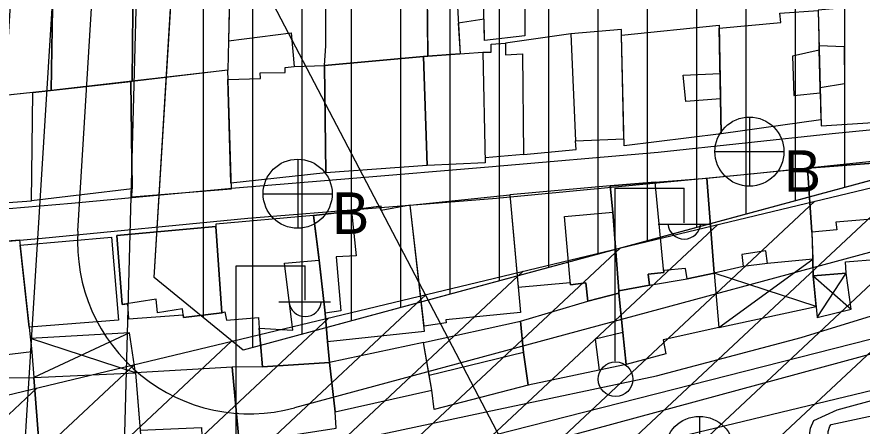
# Model space of a CAD drawing. Extents: x 417997 to 421451, y 4451742 to 4455216.
# Drawn here: x 420278.5 to 420364.1, y 4452806.2 to 4452847.6 of the extents above; entities that cross this region are included whole.
import ezdxf

# ---------------------------------------------------------------- set-up
doc = ezdxf.new("R2010")
doc.units = 0
for name, color, linetype in [('ADAKENARI', 7, 'Continuous'), ('B_Mesken', 7, 'Continuous'), ('B_Sundurma', 7, 'Continuous'), ('B_Teras', 7, 'Continuous'), ('Hat_ENH', 7, 'Continuous'), ('KALDIRIM', 7, 'Continuous'), ('PL_KON_MEV_450', 7, 'Continuous'), ('S_Elektrik_Diregi', 7, 'Continuous'), ('S_Rogar_Kapagi_Buski', 7, 'Continuous'), ('Sinir_Duvar_tek_tarafa_ait', 7, 'Continuous'), ('SN_3_DERECE_KAYNAK_KORUMA', 7, 'Continuous'), ('SN_KENTSEL_DONUSUM', 7, 'Continuous'), ('TA_ENH_154', 7, 'Continuous'), ('TA_ENH_KORUMA', 7, 'Continuous'), ('TA_ENH_TARAMA', 7, 'Continuous'), ('TR_YUKSEKYOGUNKONUT', 7, 'Continuous'), ('Yol_Sose', 7, 'Continuous')]:
    doc.layers.add(name, color=color, linetype=linetype)

msp = doc.modelspace()

# ---------------------------------------------------------------- linework, layer by layer
at = {"layer": 'ADAKENARI'}
for p, q in [((420292.38, 4452821.224), (420299.891, 4452943.253)), ((420292.38, 4452821.224), (420299.891, 4452943.253)), ((420536.537, 4452877.465), (420301.418, 4452813.854)), ((420536.537, 4452877.465), (420301.418, 4452813.854)), ((420301.418, 4452813.854), (420292.38, 4452821.224)), ((420301.418, 4452813.854), (420292.38, 4452821.224))]:
    msp.add_line(p, q, dxfattribs=at)
at = {"layer": 'B_Mesken'}
for points in [[(420319.998, 4452855.658), (420326.936, 4452856.45), (420329.985, 4452856.663), (420329.934, 4452845.704), (420325.873, 4452845.222), (420325.819, 4452847.386), (420323.208, 4452846.975), (420323.382, 4452843.87), (420320.113, 4452843.628), (420320.04, 4452851.294)], [(420309.768, 4452855.001), (420319.993, 4452856.155), (420320.113, 4452843.628), (420319.68, 4452843.614), (420309.644, 4452842.699), (420309.782, 4452844.673)], [(420309.768, 4452855.001), (420300.111, 4452853.725), (420299.921, 4452845.187), (420306.268, 4452846.003), (420306.584, 4452842.6), (420309.644, 4452842.699), (420309.782, 4452844.673)], [(420290.252, 4452851.879), (420300.098, 4452853.163), (420299.921, 4452845.187), (420299.845, 4452842.226), (420290.171, 4452841.091)], [(420282.11, 4452850.665), (420290.252, 4452851.879), (420290.171, 4452841.091), (420281.949, 4452840.157)], [(420274.707, 4452850.568), (420282.11, 4452850.665), (420281.949, 4452840.157), (420280.094, 4452839.946), (420269.599, 4452838.853)], [(420367.569, 4452848.996), (420359.684, 4452848.313), (420359.974, 4452836.584), (420367.869, 4452837.082)], [(420349.653, 4452846.464), (420355.885, 4452847.052), (420355.786, 4452848.006), (420359.685, 4452848.273), (420359.959, 4452837.172), (420349.829, 4452835.78)], [(420349.647, 4452846.788), (420349.829, 4452835.78), (420340.002, 4452834.567), (420339.731, 4452845.772)], [(420339.741, 4452846.351), (420334.609, 4452845.887), (420327.998, 4452844.951), (420328.004, 4452843.763), (420329.709, 4452843.885), (420329.817, 4452833.686), (420335.146, 4452834.171), (420335.098, 4452835.072), (420339.985, 4452835.28), (420339.731, 4452845.772)], [(420329.817, 4452833.686), (420325.928, 4452833.351), (420325.939, 4452832.837), (420320.055, 4452832.569), (420319.68, 4452843.614), (420320.113, 4452843.628), (420325.682, 4452844.041), (420326.525, 4452844.036), (420326.543, 4452844.857), (420327.998, 4452844.951), (420328.004, 4452843.763), (420329.709, 4452843.885)], [(420319.68, 4452843.614), (420320.055, 4452832.569), (420309.773, 4452831.818), (420309.644, 4452842.699)], [(420299.847, 4452841.276), (420303.148, 4452841.364), (420303.137, 4452841.965), (420305.659, 4452841.974), (420305.653, 4452842.495), (420306.584, 4452842.6), (420309.644, 4452842.699), (420309.773, 4452831.818), (420300.16, 4452830.782)], [(420290.027, 4452841.074), (420290.171, 4452841.091), (420299.817, 4452842.263), (420300.178, 4452830.162), (420290.141, 4452829.362), (420290.174, 4452830.208)], [(420290.027, 4452841.074), (420290.174, 4452830.208), (420279.947, 4452828.993), (420280.094, 4452839.946)], [(420264.967, 4452832.171), (420265.621, 4452827.981), (420279.947, 4452828.993), (420280.094, 4452839.946), (420268.251, 4452838.712), (420266.74, 4452835.648)], [(420359.12, 4452823.084), (420354.556, 4452822.638), (420354.373, 4452823.934), (420351.941, 4452823.561), (420352.09, 4452822.342), (420349.122, 4452821.651), (420348.38, 4452831.277), (420358.594, 4452832.298), (420359.05, 4452825.801)], [(420359.05, 4452825.801), (420359.164, 4452821.377), (420362.508, 4452821.665), (420362.46, 4452822.797), (420369.117, 4452823.362), (420368.8, 4452827.44), (420368.364, 4452833.028), (420358.594, 4452832.298)], [(420338.596, 4452830.509), (420328.442, 4452829.6), (420329.27, 4452820.225), (420334.56, 4452820.726), (420334.581, 4452820.487), (420336.135, 4452820.665), (420336.336, 4452818.824), (420339.477, 4452819.63), (420339.459, 4452819.867), (420338.864, 4452827.836)], [(420338.596, 4452830.509), (420343.146, 4452830.876), (420348.38, 4452831.277), (420349.122, 4452821.651), (420346.4, 4452821.085), (420346.24, 4452822.133), (420344.026, 4452821.929), (420344.048, 4452821.71), (420342.448, 4452821.547), (420342.6, 4452820.44), (420339.459, 4452819.867), (420338.864, 4452827.836)], [(420318.317, 4452828.529), (420328.442, 4452829.6), (420329.496, 4452817.666), (420321.933, 4452816.946), (420321.99, 4452816.625), (420319.736, 4452816.284)], [(420309.721, 4452817.606), (420309.946, 4452814.732), (420319.793, 4452815.792), (420318.317, 4452828.529), (420315.388, 4452828.005), (420315.378, 4452828.428), (420312.076, 4452828.009), (420312.105, 4452827.893), (420308.541, 4452827.505), (420309.039, 4452823.554)], [(420308.541, 4452827.505), (420298.631, 4452826.623), (420298.646, 4452826.385), (420299.233, 4452817.642), (420299.551, 4452817.757), (420299.715, 4452816.91), (420302.963, 4452817.152), (420303.04, 4452816.075), (420303.357, 4452812.18), (420310.143, 4452812.611), (420309.946, 4452814.732), (420309.721, 4452817.606), (420309.107, 4452822.965)], [(420289.676, 4452818.56), (420289.798, 4452817.042), (420295.33, 4452817.433), (420295.36, 4452817.172), (420299.233, 4452817.642), (420298.646, 4452826.385), (420288.612, 4452825.462), (420289.162, 4452818.48)], [(420268.719, 4452824.231), (420278.759, 4452825.038), (420279.989, 4452813.672), (420276.928, 4452813.315), (420277.147, 4452811.14), (420275.848, 4452811.068), (420270.429, 4452811.1)], [(420278.817, 4452824.508), (420288.054, 4452825.318), (420288.767, 4452816.889), (420279.717, 4452816.18)], [(420349.122, 4452821.651), (420349.595, 4452816.163), (420343.964, 4452814.918), (420344.25, 4452813.481), (420340.235, 4452812.411), (420339.875, 4452815.653), (420339.477, 4452819.63), (420339.459, 4452819.867), (420342.6, 4452820.44), (420346.4, 4452821.085)], [(420339.875, 4452815.653), (420340.235, 4452812.411), (420337.489, 4452811.825), (420330.279, 4452810.311), (420329.825, 4452813.608), (420329.51, 4452816.812), (420336.336, 4452818.824), (420339.477, 4452819.63)], [(420329.825, 4452813.608), (420330.279, 4452810.311), (420320.749, 4452807.864), (420320.532, 4452809.799), (420320.272, 4452811.282), (420319.681, 4452814.646), (420329.51, 4452816.812)], [(420310.143, 4452812.611), (420310.717, 4452807.596), (420320.532, 4452809.799), (420320.225, 4452811.549), (420319.681, 4452814.646)], [(420300.307, 4452812.143), (420300.989, 4452804.491), (420305.404, 4452804.865), (420305.39, 4452805.121), (420310.836, 4452805.946), (420310.717, 4452807.596), (420310.143, 4452812.611), (420303.357, 4452812.18)], [(420300.307, 4452812.143), (420290.503, 4452811.556), (420290.965, 4452805.76), (420297.176, 4452806.012), (420297.248, 4452804.341), (420300.989, 4452804.491)], [(420275.071, 4452801.544), (420269.595, 4452801.473), (420270.429, 4452811.1), (420275.685, 4452811.069), (420280.211, 4452811.103), (420280.945, 4452801.559), (420280.972, 4452801.13), (420275.12, 4452800.909)], [(420280.211, 4452811.103), (420290.503, 4452811.556), (420291.233, 4452802.4), (420280.945, 4452801.559)]]:
    msp.add_lwpolyline(points, close=True, dxfattribs=at)
at = {"layer": 'B_Sundurma'}
for p, q in [((420349.595, 4452816.163), (420359.12, 4452823.084)), ((420359.458, 4452818.269), (420349.122, 4452821.651)), ((420359.164, 4452821.377), (420363.029, 4452818.013)), ((420359.564, 4452817.15), (420362.508, 4452821.665)), ((420289.896, 4452815.621), (420280.211, 4452811.103)), ((420290.503, 4452811.556), (420279.84, 4452815.047))]:
    msp.add_line(p, q, dxfattribs=at)
for points in [[(420349.595, 4452816.163), (420359.458, 4452818.269), (420359.164, 4452821.377), (420359.12, 4452823.084), (420354.556, 4452822.638), (420352.09, 4452822.342), (420349.122, 4452821.651)], [(420359.164, 4452821.377), (420359.564, 4452817.15), (420363.029, 4452818.013), (420362.508, 4452821.665)], [(420290.503, 4452811.556), (420289.896, 4452815.621), (420279.84, 4452815.047), (420279.989, 4452813.672), (420280.211, 4452811.103)]]:
    msp.add_lwpolyline(points, close=True, dxfattribs=at)
at = {"layer": 'B_Teras'}
for points in [[(420326.936, 4452856.45), (420329.985, 4452856.663), (420329.934, 4452845.704), (420325.873, 4452845.222), (420325.694, 4452852.362), (420327.081, 4452852.421)], [(420320.04, 4452851.294), (420322.946, 4452851.635), (420323.382, 4452843.87), (420320.113, 4452843.628)], [(420277.874, 4452849.376), (420282.091, 4452849.463), (420281.949, 4452840.157), (420280.094, 4452839.946), (420274.672, 4452839.381), (420269.599, 4452838.853), (420271.906, 4452844.143), (420277.518, 4452843.985)], [(420334.609, 4452845.887), (420335.098, 4452835.072), (420339.985, 4452835.28), (420339.731, 4452845.772), (420339.741, 4452846.351)], [(420357.071, 4452843.645), (420357.225, 4452839.661), (420359.891, 4452839.931), (420359.879, 4452840.436), (420359.785, 4452844.231)], [(420362.312, 4452844.633), (420362.356, 4452840.841), (420359.879, 4452840.436), (420359.772, 4452844.724)], [(420319.68, 4452843.614), (420320.113, 4452843.628), (420325.682, 4452844.041), (420325.939, 4452832.837), (420320.055, 4452832.569)], [(420345.98, 4452841.72), (420349.728, 4452841.882), (420349.771, 4452839.313), (420346.281, 4452839.048)], [(420358.594, 4452832.298), (420368.364, 4452833.028), (420368.8, 4452827.44), (420361.474, 4452826.819), (420361.562, 4452826.04), (420359.05, 4452825.801)], [(420338.596, 4452830.509), (420338.864, 4452827.836), (420339.459, 4452819.867), (420342.6, 4452820.44), (420342.448, 4452821.547), (420344.048, 4452821.71), (420343.146, 4452830.876)], [(420308.541, 4452827.505), (420312.381, 4452827.923), (420312.847, 4452823.427), (420310.83, 4452823.305), (420311.311, 4452817.825), (420309.721, 4452817.606), (420309.039, 4452823.554)], [(420333.967, 4452827.404), (420338.864, 4452827.836), (420339.477, 4452819.63), (420336.336, 4452818.824), (420336.135, 4452820.665), (420334.581, 4452820.487)], [(420288.612, 4452825.462), (420298.646, 4452826.385), (420299.233, 4452817.642), (420295.36, 4452817.172), (420295.258, 4452818.059), (420292.732, 4452817.638), (420292.575, 4452819.011), (420289.162, 4452818.48)], [(420309.946, 4452814.732), (420310.143, 4452812.611), (420303.357, 4452812.18), (420303.04, 4452816.075), (420306.45, 4452815.888), (420305.594, 4452822.667), (420309.107, 4452822.965), (420309.721, 4452817.606)], [(420329.51, 4452816.812), (420336.336, 4452818.824), (420339.477, 4452819.63), (420339.875, 4452815.653), (420337.089, 4452814.972), (420337.489, 4452811.825), (420330.279, 4452810.311), (420329.825, 4452813.608)], [(420319.681, 4452814.646), (420329.51, 4452816.812), (420329.825, 4452813.608), (420320.272, 4452811.282)], [(420280.945, 4452801.559), (420280.972, 4452801.13), (420275.12, 4452800.909), (420274.696, 4452806.446), (420275.909, 4452806.521), (420275.685, 4452811.069), (420280.211, 4452811.103)]]:
    msp.add_lwpolyline(points, close=True, dxfattribs=at)
at = {"layer": 'Hat_ENH'}
msp.add_lwpolyline([(420254.411, 4452786.86), (420593.231, 4452873.105), (420749.991, 4452874.222)], dxfattribs=at)
at = {"layer": 'KALDIRIM'}
for p, q in [((420279.43, 4452806.167), (420285.167, 4452899.367)), ((420279.43, 4452806.167), (420285.167, 4452899.367)), ((420284.653, 4452825.912), (420289.13, 4452898.649)), ((420284.653, 4452825.912), (420289.13, 4452898.649)), ((420386.637, 4452829.658), (420306.613, 4452808.008)), ((420386.637, 4452829.658), (420306.613, 4452808.008)), ((420389.035, 4452819.948), (420296.485, 4452794.908)), ((420389.035, 4452819.948), (420296.485, 4452794.908))]:
    msp.add_line(p, q, dxfattribs=at)
for centre, radius, start, end in [((420302.059, 4452824.841), 17.438, 176.47788, 285.13889), ((420302.059, 4452824.841), 17.438, 176.47788, 285.13889), ((420264.459, 4452807.089), 15, 284.10025, 356.47788), ((420264.459, 4452807.089), 15, 284.10025, 356.47788)]:
    msp.add_arc(centre, radius, start, end, dxfattribs=at)
at = {"layer": 'PL_KON_MEV_450'}
msp.add_lwpolyline([(420310.486, 4452952.622), (420548.29, 4452938.033), (420556.21, 4452927.636), (420548.251, 4452889.862), (420536.537, 4452877.465), (420301.418, 4452813.854), (420292.38, 4452821.224), (420299.891, 4452943.253)], close=True, dxfattribs=at)
msp.add_lwpolyline([(420310.486, 4452952.622), (420548.29, 4452938.033), (420556.21, 4452927.636), (420548.251, 4452889.862), (420536.537, 4452877.465), (420301.418, 4452813.854), (420292.38, 4452821.224), (420299.891, 4452943.253)], close=True, dxfattribs=at)
at = {"layer": 'S_Elektrik_Diregi'}
for p, q in [((420339.108, 4452830.253), (420346.109, 4452830.253)), ((420339.108, 4452812.753), (420339.108, 4452830.253)), ((420346.109, 4452826.753), (420346.109, 4452830.253)), ((420343.448, 4452826.613), (420348.699, 4452826.613)), ((420300.682, 4452804.909), (420300.682, 4452822.409)), ((420300.682, 4452822.409), (420307.682, 4452822.409)), ((420307.682, 4452818.909), (420307.682, 4452822.409)), ((420305.022, 4452818.769), (420310.272, 4452818.769))]:
    msp.add_line(p, q, dxfattribs=at)
msp.add_circle((420339.144, 4452810.918), 1.75, dxfattribs=at)
for centre in [(420346.109, 4452826.766), (420307.682, 4452818.922)]:
    msp.add_arc(centre, 1.658, 184.83843, 355.14641, dxfattribs=at)
at = {"layer": 'S_Rogar_Kapagi_Buski'}
for p, q in [((420352.712, 4452837.465), (420352.712, 4452830.465)), ((420349.212, 4452833.965), (420356.212, 4452833.965)), ((420306.931, 4452833.205), (420306.931, 4452826.205)), ((420303.431, 4452829.705), (420310.431, 4452829.705)), ((420347.642, 4452807.155), (420347.642, 4452800.155))]:
    msp.add_line(p, q, dxfattribs=at)
for centre in [(420352.712, 4452833.965), (420306.931, 4452829.705), (420347.642, 4452803.655)]:
    msp.add_circle(centre, 3.5, dxfattribs=at)
at = {"layer": 'Sinir_Duvar_tek_tarafa_ait'}
msp.add_lwpolyline([(420367.268, 4452804.087), (420361.019, 4452804.627), (420360.663, 4452804.991), (420360.688, 4452805.632), (420360.863, 4452806.151), (420360.987, 4452806.342), (420367.629, 4452807.733)], dxfattribs=at)
at = {"layer": 'SN_3_DERECE_KAYNAK_KORUMA'}
msp.add_line((420344.109, 4452773.221), (420290.766, 4452875.072), dxfattribs=at)
msp.add_line((420344.109, 4452773.221), (420290.766, 4452875.072), dxfattribs=at)
at = {"layer": 'SN_KENTSEL_DONUSUM'}
msp.add_line((420290.935, 4452862.982), (420285.402, 4452658.286), dxfattribs=at)
msp.add_line((420290.935, 4452862.982), (420285.402, 4452658.286), dxfattribs=at)
at = {"layer": 'TA_ENH_154'}
msp.add_lwpolyline([(421244.229, 4452871.733), (420603.453, 4452866.932), (420104.111, 4452747.147), (419709.07, 4452649.72), (419353.297, 4452559.565), (419284.532, 4452601.288), (419287.681, 4452599.871), (419484.079, 4452691.722), (419833.947, 4454863.938), (419862.826, 4455014.236)], dxfattribs=at)
msp.add_lwpolyline([(421244.229, 4452871.733), (420603.453, 4452866.932), (420104.111, 4452747.147), (419709.07, 4452649.72), (419353.297, 4452559.565), (419284.532, 4452601.288), (419287.681, 4452599.871), (419484.079, 4452691.722), (419833.947, 4454863.938), (419862.826, 4455014.236)], dxfattribs=at)
at = {"layer": 'TA_ENH_KORUMA'}
msp.add_lwpolyline([(419883.153, 4455014.021), (419853.647, 4454860.459), (419502.143, 4452678.088), (419329.549, 4452597.37), (419356.508, 4452581.013), (419704.218, 4452669.124), (420099.383, 4452766.582), (420601.013, 4452886.916), (421244.438, 4452891.737)], dxfattribs=at)
msp.add_lwpolyline([(419883.153, 4455014.021), (419853.647, 4454860.459), (419502.143, 4452678.088), (419329.549, 4452597.37), (419356.508, 4452581.013), (419704.218, 4452669.124), (420099.383, 4452766.582), (420601.013, 4452886.916), (421244.438, 4452891.737)], dxfattribs=at)
at = {"layer": 'TA_ENH_TARAMA'}
for p, q in [((420329.687, 4452780.69), (420388.906, 4452836.034)), ((420329.687, 4452780.69), (420388.906, 4452836.034)), ((420319.834, 4452778.326), (420379.053, 4452833.671)), ((420319.834, 4452778.326), (420379.053, 4452833.671)), ((420309.982, 4452775.963), (420369.201, 4452831.307)), ((420309.982, 4452775.963), (420369.201, 4452831.307)), ((420300.129, 4452773.599), (420359.349, 4452828.944)), ((420300.129, 4452773.599), (420359.349, 4452828.944)), ((420290.277, 4452771.236), (420349.496, 4452826.581)), ((420290.277, 4452771.236), (420349.496, 4452826.581)), ((420280.425, 4452768.873), (420339.644, 4452824.217)), ((420280.425, 4452768.873), (420339.644, 4452824.217)), ((420270.572, 4452766.509), (420329.791, 4452821.854)), ((420270.572, 4452766.509), (420329.791, 4452821.854)), ((420260.72, 4452764.146), (420319.939, 4452819.49)), ((420260.72, 4452764.146), (420319.939, 4452819.49)), ((420250.868, 4452761.782), (420310.087, 4452817.127)), ((420250.868, 4452761.782), (420310.087, 4452817.127)), ((420241.015, 4452759.419), (420300.234, 4452814.763)), ((420241.015, 4452759.419), (420300.234, 4452814.763)), ((420231.163, 4452757.055), (420290.382, 4452812.4)), ((420231.163, 4452757.055), (420290.382, 4452812.4)), ((420221.31, 4452754.692), (420280.53, 4452810.037)), ((420221.31, 4452754.692), (420280.53, 4452810.037))]:
    msp.add_line(p, q, dxfattribs=at)
at = {"layer": 'TR_YUKSEKYOGUNKONUT'}
for p, q in [((420312.38, 4452816.82), (420312.38, 4452952.506)), ((420312.38, 4452816.82), (420312.38, 4452952.506)), ((420317.38, 4452818.173), (420317.38, 4452952.199)), ((420317.38, 4452818.173), (420317.38, 4452952.199)), ((420322.38, 4452819.525), (420322.38, 4452951.892)), ((420322.38, 4452819.525), (420322.38, 4452951.892)), ((420327.38, 4452820.878), (420327.38, 4452951.585)), ((420327.38, 4452820.878), (420327.38, 4452951.585)), ((420332.38, 4452822.231), (420332.38, 4452951.279)), ((420332.38, 4452822.231), (420332.38, 4452951.279)), ((420337.38, 4452823.584), (420337.38, 4452950.972)), ((420337.38, 4452823.584), (420337.38, 4452950.972)), ((420342.38, 4452824.936), (420342.38, 4452950.665)), ((420342.38, 4452824.936), (420342.38, 4452950.665)), ((420307.38, 4452815.467), (420307.38, 4452949.875)), ((420307.38, 4452815.467), (420307.38, 4452949.875)), ((420347.38, 4452826.289), (420347.38, 4452950.359)), ((420347.38, 4452826.289), (420347.38, 4452950.359)), ((420352.38, 4452827.642), (420352.38, 4452950.052)), ((420352.38, 4452827.642), (420352.38, 4452950.052)), ((420357.38, 4452828.995), (420357.38, 4452949.745)), ((420357.38, 4452828.995), (420357.38, 4452949.745)), ((420362.38, 4452830.347), (420362.38, 4452949.438)), ((420362.38, 4452830.347), (420362.38, 4452949.438)), ((420302.38, 4452814.114), (420302.38, 4452945.454)), ((420302.38, 4452814.114), (420302.38, 4452945.454)), ((420297.38, 4452817.147), (420297.38, 4452902.458)), ((420297.38, 4452817.147), (420297.38, 4452902.458))]:
    msp.add_line(p, q, dxfattribs=at)
at = {"layer": 'Yol_Sose'}
for points in [[(420264.614, 4452832.451), (420263.337, 4452829.126), (420263.181, 4452828.354), (420263.155, 4452827.973), (420263.377, 4452827.57), (420264.225, 4452827.272), (420268.111, 4452827.401), (420284.014, 4452828.764), (420300.634, 4452830.287), (420312.52, 4452831.295), (420326.283, 4452832.417), (420343.454, 4452833.905), (420361.105, 4452835.791), (420374.514, 4452837.123)], [(420378.08, 4452834.329), (420352.839, 4452831.671), (420327.088, 4452829.206), (420301.892, 4452827.201), (420281.041, 4452825.172), (420265.425, 4452823.798)], [(420308.737, 4452803.943), (420326.034, 4452807.607), (420343.302, 4452811.272), (420357.942, 4452815.14), (420379.347, 4452821.71)]]:
    msp.add_lwpolyline(points, dxfattribs=at)
msp.add_lwpolyline([(420376.113, 4452811.759), (420382.191, 4452813.217), (420382.613, 4452813.258), (420383, 4452813.104), (420382.13, 4452800.595), (420381.459, 4452800.62), (420359.416, 4452804.447), (420359.197, 4452804.566), (420358.955, 4452804.827), (420358.803, 4452805.253), (420358.913, 4452805.948), (420359.252, 4452806.748), (420361.59, 4452807.81)], close=True, dxfattribs=at)

# ---------------------------------------------------------------- texts
at = {"layer": 'S_Rogar_Kapagi_Buski'}
for p in [(420356.212, 4452829.9), (420310.431, 4452825.64)]:
    msp.add_text('B', height=4.2, dxfattribs=at).set_placement(p)

doc.saveas('drawing.dxf')
